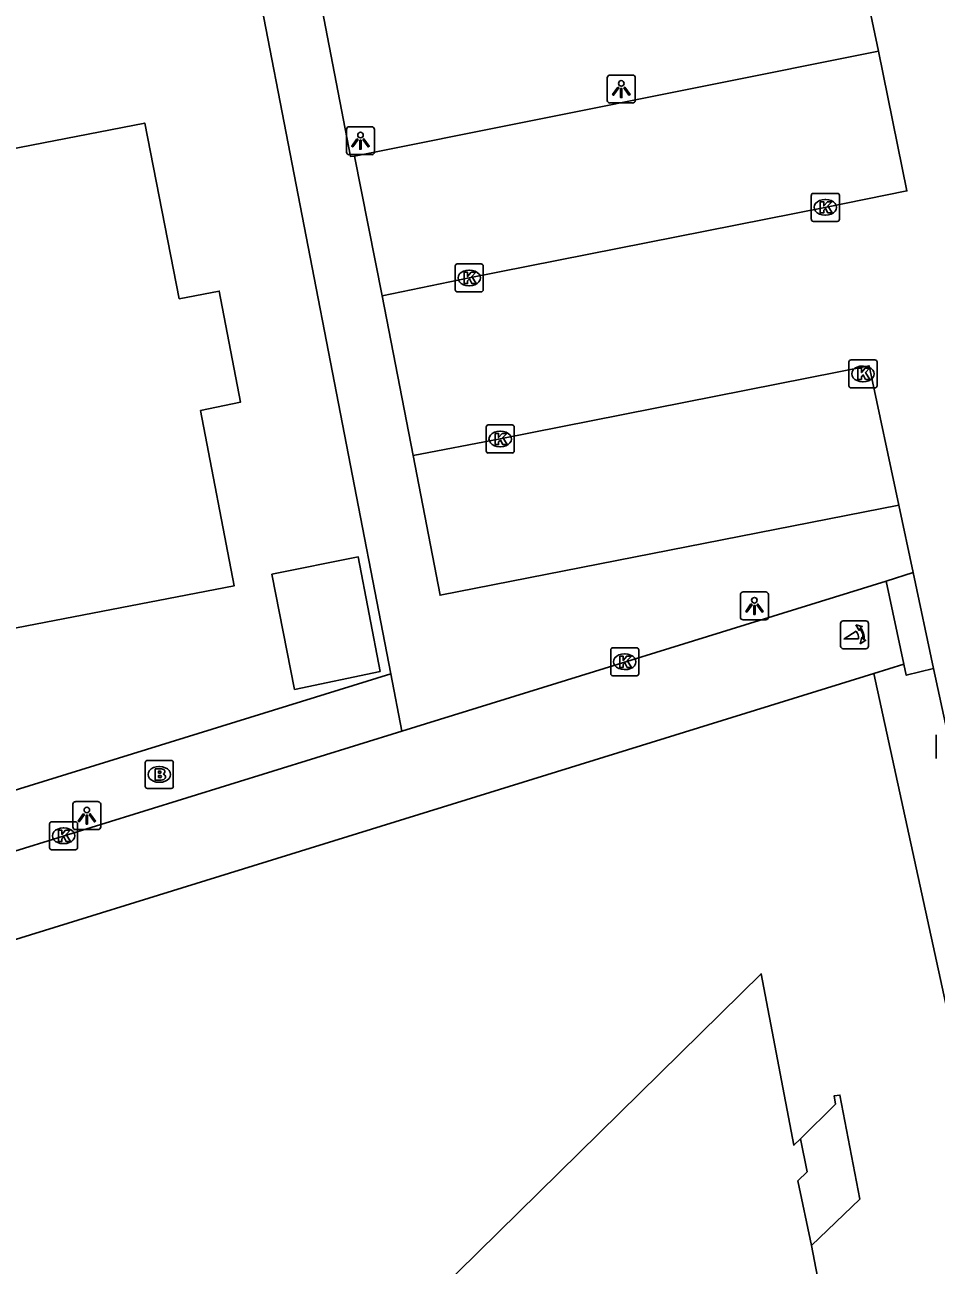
# Model space of a CAD drawing. Extents: x 159265 to 160143, y 383413 to 384319.
# Drawn here: x 159373.79 to 159406.32, y 383665.08 to 383709.37 of the extents above; entities that cross this region are included whole.
import ezdxf

# ---------------------------------------------------------------- set-up
doc = ezdxf.new("R2010")
doc.units = 0
for name, color, linetype in [('IMGEO_Brandkraan', 7, 'Continuous'), ('IMGEO_Fietspad_open', 7, 'Continuous'), ('IMGEO_Groenvoorziening', 7, 'Continuous'), ('IMGEO_Kolk', 7, 'Continuous'), ('IMGEO_Lichtpunt', 7, 'Continuous'), ('IMGEO_Pand', 7, 'Continuous'), ('IMGEO_Parkeervlak_open', 7, 'Continuous'), ('IMGEO_Poller', 7, 'Continuous'), ('IMGEO_Rijbaan_lokaal_open', 7, 'Continuous'), ('IMGEO_Voetpad_open', 7, 'Continuous')]:
    doc.layers.add(name, color=color, linetype=linetype)

msp = doc.modelspace()

# ---------------------------------------------------------------- linework, layer by layer
at = {"layer": 'IMGEO_Brandkraan'}
for p, q in [((159378.086, 383682.175), (159378.086, 383683.027)), ((159378.161, 383683.101), (159379.013, 383683.101)), ((159378.574, 383682.881), (159378.599, 383682.881)), ((159379.087, 383683.027), (159379.087, 383682.175)), ((159379.013, 383682.101), (159378.161, 383682.101)), ((159378.597, 383682.321), (159378.572, 383682.321))]:
    msp.add_line(p, q, dxfattribs=at)
for points in [[(159378.086, 383682.175), (159378.086, 383683.027)], [(159378.161, 383683.101), (159379.013, 383683.101)], [(159379.087, 383683.027), (159379.087, 383682.175)], [(159378.434, 383682.801), (159378.434, 383682.401), (159378.647, 383682.401)], [(159378.665, 383682.801), (159378.434, 383682.801)], [(159378.613, 383682.72), (159378.559, 383682.72), (159378.559, 383682.644)], [(159378.559, 383682.644), (159378.612, 383682.644)], [(159378.621, 383682.568), (159378.559, 383682.568), (159378.559, 383682.487)], [(159378.559, 383682.487), (159378.621, 383682.487)], [(159379.013, 383682.101), (159378.161, 383682.101)]]:
    msp.add_lwpolyline(points, dxfattribs=at)
for centre, radius, start, end in [((159378.163, 383683.025), 0.0765, 91.552, 178.448), ((159378.163, 383683.025), 0.0765, 91.552, 178.448), ((159379.011, 383683.025), 0.0765, 1.552, 88.448), ((159379.011, 383683.025), 0.0765, 1.552, 88.448), ((159378.614, 383682.682), 0.0379, 267.8285, 90.9355), ((159378.622, 383682.527), 0.0404, 269.8759, 90.5077), ((159378.653, 383682.652), 0.251, 268.6676, 293.5347), ((159378.669, 383682.656), 0.145, 59.4692, 91.5367), ((159378.694, 383682.703), 0.0922, 285.5137, 58.1501), ((159378.699, 383682.511), 0.105, 301.3115, 78.989), ((159378.163, 383682.177), 0.0765, 181.552, 268.448), ((159378.163, 383682.177), 0.0765, 181.552, 268.448), ((159379.011, 383682.177), 0.0765, 271.552, 358.448), ((159379.011, 383682.177), 0.0765, 271.552, 358.448)]:
    msp.add_arc(centre, radius, start, end, dxfattribs=at)
for centre, major_axis, ratio, start_param, end_param in [((159378.573, 383682.601), (-0.387, 0.002), 0.722429, 4.712389, 7.853982), ((159378.598, 383682.601), (-0.39, 0.002), 0.717154, 1.570796, 4.712389)]:
    msp.add_ellipse(centre, major_axis=major_axis, ratio=ratio, start_param=start_param, end_param=end_param, dxfattribs=at)
at = {"layer": 'IMGEO_Fietspad_open'}
for points in [[(159404.538, 383689.507), (159387.244, 383684.145)], [(159405.169, 383686.54), (159404.538, 383689.507)], [(159404.099, 383686.209), (159405.169, 383686.54)], [(159404.099, 383686.209), (159349.78, 383669.374)], [(159387.244, 383684.145), (159351.932, 383673.197)]]:
    msp.add_lwpolyline(points, dxfattribs=at)
at = {"layer": 'IMGEO_Groenvoorziening'}
msp.add_lwpolyline([(159401.482, 383669.591), (159402.724, 383670.83), (159402.678, 383671.121), (159402.885, 383671.151), (159403.592, 383667.435), (159401.872, 383665.776)], dxfattribs=at)
at = {"layer": 'IMGEO_Kolk'}
for p, q in [((159401.863, 383702.427), (159401.863, 383703.279)), ((159401.938, 383703.353), (159402.79, 383703.353)), ((159402.864, 383703.279), (159402.864, 383702.427)), ((159402.351, 383703.133), (159402.376, 383703.133)), ((159402.79, 383702.353), (159401.938, 383702.353)), ((159402.374, 383702.573), (159402.349, 383702.573)), ((159389.15, 383699.907), (159389.15, 383700.759)), ((159389.225, 383700.833), (159390.077, 383700.833)), ((159389.638, 383700.613), (159389.663, 383700.613)), ((159390.151, 383700.759), (159390.151, 383699.907)), ((159390.077, 383699.833), (159389.225, 383699.833)), ((159389.661, 383700.053), (159389.636, 383700.053)), ((159403.207, 383696.48), (159403.207, 383697.332)), ((159403.282, 383697.406), (159404.134, 383697.406)), ((159403.695, 383697.186), (159403.72, 383697.186)), ((159404.208, 383697.332), (159404.208, 383696.48)), ((159403.718, 383696.626), (159403.693, 383696.626)), ((159404.134, 383696.406), (159403.282, 383696.406)), ((159390.256, 383694.155), (159390.256, 383695.007)), ((159390.331, 383695.081), (159391.183, 383695.081)), ((159390.744, 383694.861), (159390.769, 383694.861)), ((159391.257, 383695.007), (159391.257, 383694.155)), ((159391.183, 383694.081), (159390.331, 383694.081)), ((159390.767, 383694.301), (159390.742, 383694.301)), ((159394.701, 383686.2), (159394.701, 383687.052)), ((159394.776, 383687.126), (159395.628, 383687.126)), ((159395.189, 383686.906), (159395.214, 383686.906)), ((159395.702, 383687.052), (159395.702, 383686.2)), ((159395.628, 383686.126), (159394.776, 383686.126)), ((159395.212, 383686.346), (159395.187, 383686.346)), ((159406.32, 383683.168), (159406.32, 383684.02)), ((159374.668, 383679.984), (159374.668, 383680.836)), ((159374.743, 383680.91), (159375.595, 383680.91)), ((159375.156, 383680.69), (159375.181, 383680.69)), ((159375.669, 383680.836), (159375.669, 383679.984)), ((159375.595, 383679.91), (159374.743, 383679.91)), ((159375.179, 383680.13), (159375.154, 383680.13))]:
    msp.add_line(p, q, dxfattribs=at)
for points in [[(159401.863, 383702.427), (159401.863, 383703.279)], [(159401.938, 383703.353), (159402.79, 383703.353)], [(159402.864, 383703.279), (159402.864, 383702.427)], [(159402.184, 383703.053), (159402.307, 383703.053), (159402.307, 383702.902), (159402.437, 383703.053), (159402.601, 383703.053), (159402.455, 383702.902), (159402.608, 383702.653), (159402.456, 383702.653), (159402.371, 383702.817), (159402.307, 383702.75), (159402.307, 383702.653), (159402.184, 383702.653), (159402.184, 383703.053)], [(159402.79, 383702.353), (159401.938, 383702.353)], [(159389.15, 383699.907), (159389.15, 383700.759)], [(159389.225, 383700.833), (159390.077, 383700.833)], [(159390.151, 383700.759), (159390.151, 383699.907)], [(159389.471, 383700.533), (159389.594, 383700.533), (159389.594, 383700.382), (159389.724, 383700.533), (159389.888, 383700.533), (159389.742, 383700.382), (159389.895, 383700.133), (159389.743, 383700.133), (159389.658, 383700.297), (159389.594, 383700.23), (159389.594, 383700.133), (159389.471, 383700.133), (159389.471, 383700.533)], [(159390.077, 383699.833), (159389.225, 383699.833)], [(159403.207, 383696.48), (159403.207, 383697.332)], [(159403.282, 383697.406), (159404.134, 383697.406)], [(159403.528, 383697.106), (159403.651, 383697.106), (159403.651, 383696.955), (159403.781, 383697.106), (159403.945, 383697.106), (159403.799, 383696.955), (159403.952, 383696.706), (159403.8, 383696.706), (159403.715, 383696.87), (159403.651, 383696.803), (159403.651, 383696.706), (159403.528, 383696.706), (159403.528, 383697.106)], [(159404.208, 383697.332), (159404.208, 383696.48)], [(159404.134, 383696.406), (159403.282, 383696.406)], [(159390.256, 383694.155), (159390.256, 383695.007)], [(159390.331, 383695.081), (159391.183, 383695.081)], [(159391.257, 383695.007), (159391.257, 383694.155)], [(159390.577, 383694.781), (159390.7, 383694.781), (159390.7, 383694.63), (159390.83, 383694.781), (159390.994, 383694.781), (159390.848, 383694.63), (159391.001, 383694.381), (159390.849, 383694.381), (159390.764, 383694.545), (159390.7, 383694.478), (159390.7, 383694.381), (159390.577, 383694.381), (159390.577, 383694.781)], [(159391.183, 383694.081), (159390.331, 383694.081)], [(159394.701, 383686.2), (159394.701, 383687.052)], [(159394.776, 383687.126), (159395.628, 383687.126)], [(159395.702, 383687.052), (159395.702, 383686.2)], [(159395.022, 383686.826), (159395.145, 383686.826), (159395.145, 383686.675), (159395.275, 383686.826), (159395.439, 383686.826), (159395.293, 383686.675), (159395.446, 383686.426), (159395.294, 383686.426), (159395.209, 383686.59), (159395.145, 383686.523), (159395.145, 383686.426), (159395.022, 383686.426), (159395.022, 383686.826)], [(159395.628, 383686.126), (159394.776, 383686.126)], [(159406.32, 383683.168), (159406.32, 383684.02)], [(159374.668, 383679.984), (159374.668, 383680.836)], [(159374.743, 383680.91), (159375.595, 383680.91)], [(159375.669, 383680.836), (159375.669, 383679.984)], [(159374.989, 383680.61), (159375.112, 383680.61), (159375.112, 383680.459), (159375.242, 383680.61), (159375.406, 383680.61), (159375.26, 383680.459), (159375.413, 383680.21), (159375.261, 383680.21), (159375.176, 383680.374), (159375.112, 383680.307), (159375.112, 383680.21), (159374.989, 383680.21), (159374.989, 383680.61)], [(159375.595, 383679.91), (159374.743, 383679.91)]]:
    msp.add_lwpolyline(points, dxfattribs=at)
for centre, start, end in [((159401.94, 383703.277), 91.552, 178.448), ((159401.94, 383703.277), 91.552, 178.448), ((159402.788, 383703.277), 1.552, 88.448), ((159402.788, 383703.277), 1.552, 88.448), ((159401.94, 383702.429), 181.552, 268.448), ((159401.94, 383702.429), 181.552, 268.448), ((159402.788, 383702.429), 271.552, 358.448), ((159402.788, 383702.429), 271.552, 358.448), ((159389.227, 383700.757), 91.552, 178.448), ((159389.227, 383700.757), 91.552, 178.448), ((159390.075, 383700.757), 1.552, 88.448), ((159390.075, 383700.757), 1.552, 88.448), ((159389.227, 383699.909), 181.552, 268.448), ((159389.227, 383699.909), 181.552, 268.448), ((159390.075, 383699.909), 271.552, 358.448), ((159390.075, 383699.909), 271.552, 358.448), ((159403.284, 383697.33), 91.552, 178.448), ((159403.284, 383697.33), 91.552, 178.448), ((159404.132, 383697.33), 1.552, 88.448), ((159404.132, 383697.33), 1.552, 88.448), ((159403.284, 383696.482), 181.552, 268.448), ((159403.284, 383696.482), 181.552, 268.448), ((159404.132, 383696.482), 271.552, 358.448), ((159404.132, 383696.482), 271.552, 358.448), ((159390.333, 383695.005), 91.552, 178.448), ((159390.333, 383695.005), 91.552, 178.448), ((159391.181, 383695.005), 1.552, 88.448), ((159391.181, 383695.005), 1.552, 88.448), ((159390.333, 383694.157), 181.552, 268.448), ((159390.333, 383694.157), 181.552, 268.448), ((159391.181, 383694.157), 271.552, 358.448), ((159391.181, 383694.157), 271.552, 358.448), ((159394.778, 383687.05), 91.552, 178.448), ((159394.778, 383687.05), 91.552, 178.448), ((159395.626, 383687.05), 1.552, 88.448), ((159395.626, 383687.05), 1.552, 88.448), ((159394.778, 383686.202), 181.552, 268.448), ((159394.778, 383686.202), 181.552, 268.448), ((159395.626, 383686.202), 271.552, 358.448), ((159395.626, 383686.202), 271.552, 358.448), ((159374.745, 383680.834), 91.552, 178.448), ((159374.745, 383680.834), 91.552, 178.448), ((159375.593, 383680.834), 1.552, 88.448), ((159375.593, 383680.834), 1.552, 88.448), ((159374.745, 383679.986), 181.552, 268.448), ((159374.745, 383679.986), 181.552, 268.448), ((159375.593, 383679.986), 271.552, 358.448), ((159375.593, 383679.986), 271.552, 358.448)]:
    msp.add_arc(centre, 0.0765, start, end, dxfattribs=at)
for centre, major_axis, ratio, start_param, end_param in [((159402.35, 383702.853), (-0.387, 0.002), 0.722429, 4.712389, 7.853982), ((159402.375, 383702.853), (-0.39, 0.002), 0.717154, 1.570796, 4.712389), ((159389.637, 383700.333), (-0.387, 0.002), 0.722429, 4.712389, 7.853982), ((159389.662, 383700.333), (-0.39, 0.002), 0.717154, 1.570796, 4.712389), ((159403.694, 383696.906), (-0.387, 0.002), 0.722429, 4.712389, 7.853982), ((159403.719, 383696.906), (-0.39, 0.002), 0.717154, 1.570796, 4.712389), ((159390.743, 383694.581), (-0.387, 0.002), 0.722429, 4.712389, 7.853982), ((159390.768, 383694.581), (-0.39, 0.002), 0.717154, 1.570796, 4.712389), ((159395.188, 383686.626), (-0.387, 0.002), 0.722429, 4.712389, 7.853982), ((159395.213, 383686.626), (-0.39, 0.002), 0.717154, 1.570796, 4.712389), ((159375.155, 383680.41), (-0.387, 0.002), 0.722429, 4.712389, 7.853982), ((159375.18, 383680.41), (-0.39, 0.002), 0.717154, 1.570796, 4.712389)]:
    msp.add_ellipse(centre, major_axis=major_axis, ratio=ratio, start_param=start_param, end_param=end_param, dxfattribs=at)
at = {"layer": 'IMGEO_Lichtpunt'}
for p, q in [((159394.58, 383707.481), (159394.58, 383706.674)), ((159394.58, 383707.481), (159394.58, 383706.674)), ((159395.482, 383707.576), (159394.674, 383707.576)), ((159395.482, 383707.576), (159394.674, 383707.576)), ((159395.576, 383706.674), (159395.576, 383707.481)), ((159395.576, 383706.674), (159395.576, 383707.481)), ((159394.674, 383706.58), (159395.482, 383706.58)), ((159394.674, 383706.58), (159395.482, 383706.58)), ((159385.269, 383705.636), (159385.269, 383704.829)), ((159385.269, 383705.636), (159385.269, 383704.829)), ((159386.171, 383705.731), (159385.363, 383705.731)), ((159386.171, 383705.731), (159385.363, 383705.731)), ((159386.265, 383704.829), (159386.265, 383705.636)), ((159386.265, 383704.829), (159386.265, 383705.636)), ((159385.363, 383704.735), (159386.171, 383704.735)), ((159385.363, 383704.735), (159386.171, 383704.735)), ((159400.235, 383689.12), (159399.427, 383689.12)), ((159400.235, 383689.12), (159399.427, 383689.12)), ((159399.333, 383689.025), (159399.333, 383688.218)), ((159399.333, 383689.025), (159399.333, 383688.218)), ((159400.329, 383688.218), (159400.329, 383689.025)), ((159400.329, 383688.218), (159400.329, 383689.025)), ((159399.427, 383688.124), (159400.235, 383688.124)), ((159399.427, 383688.124), (159400.235, 383688.124)), ((159375.5, 383681.535), (159375.5, 383680.728)), ((159375.5, 383681.535), (159375.5, 383680.728)), ((159376.402, 383681.63), (159375.594, 383681.63)), ((159376.402, 383681.63), (159375.594, 383681.63)), ((159376.496, 383680.728), (159376.496, 383681.535)), ((159376.496, 383680.728), (159376.496, 383681.535)), ((159375.594, 383680.634), (159376.402, 383680.634)), ((159375.594, 383680.634), (159376.402, 383680.634))]:
    msp.add_line(p, q, dxfattribs=at)
for points in [[(159394.954, 383707.145), (159394.993, 383707.117), (159394.805, 383706.855), (159394.767, 383706.882), (159394.954, 383707.145)], [(159395.056, 383707.097), (159395.103, 383707.097), (159395.103, 383706.775), (159395.056, 383706.775), (159395.056, 383707.097)], [(159395.166, 383707.117), (159395.204, 383707.144), (159395.391, 383706.882), (159395.352, 383706.854), (159395.166, 383707.117)], [(159385.643, 383705.3), (159385.682, 383705.272), (159385.494, 383705.01), (159385.456, 383705.037), (159385.643, 383705.3)], [(159385.745, 383705.252), (159385.792, 383705.252), (159385.792, 383704.93), (159385.745, 383704.93), (159385.745, 383705.252)], [(159385.855, 383705.272), (159385.893, 383705.299), (159386.08, 383705.037), (159386.041, 383705.009), (159385.855, 383705.272)], [(159399.707, 383688.689), (159399.746, 383688.661), (159399.558, 383688.399), (159399.52, 383688.426), (159399.707, 383688.689)], [(159399.809, 383688.641), (159399.856, 383688.641), (159399.856, 383688.319), (159399.809, 383688.319), (159399.809, 383688.641)], [(159399.919, 383688.661), (159399.957, 383688.688), (159400.144, 383688.426), (159400.105, 383688.398), (159399.919, 383688.661)], [(159375.874, 383681.199), (159375.913, 383681.171), (159375.725, 383680.909), (159375.687, 383680.936), (159375.874, 383681.199)], [(159375.976, 383681.151), (159376.023, 383681.151), (159376.023, 383680.829), (159375.976, 383680.829), (159375.976, 383681.151)], [(159376.086, 383681.171), (159376.124, 383681.198), (159376.311, 383680.936), (159376.272, 383680.908), (159376.086, 383681.171)]]:
    msp.add_lwpolyline(points, dxfattribs=at)
for centre in [(159395.079, 383707.279), (159385.768, 383705.434), (159399.832, 383688.823), (159375.999, 383681.333)]:
    msp.add_circle(centre, 0.0994, dxfattribs=at)
for centre, start, end in [((159394.674, 383707.481), 90, 180), ((159394.674, 383707.481), 90, 180), ((159395.482, 383707.481), 0, 90), ((159395.482, 383707.481), 0, 90), ((159394.674, 383706.674), 180, 270), ((159394.674, 383706.674), 180, 270), ((159395.482, 383706.674), 270, 0), ((159395.482, 383706.674), 270, 360), ((159385.363, 383705.636), 90, 180), ((159385.363, 383705.636), 90, 180), ((159386.171, 383705.636), 0, 90), ((159386.171, 383705.636), 0, 90), ((159385.363, 383704.829), 180, 270), ((159385.363, 383704.829), 180, 270), ((159386.171, 383704.829), 270, 0), ((159386.171, 383704.829), 270, 360), ((159399.427, 383689.025), 90, 180), ((159399.427, 383689.025), 90, 180), ((159400.235, 383689.025), 0, 90), ((159400.235, 383689.025), 0, 90), ((159399.427, 383688.218), 180, 270), ((159399.427, 383688.218), 180, 270), ((159400.235, 383688.218), 270, 0), ((159400.235, 383688.218), 270, 360), ((159375.594, 383681.535), 90, 180), ((159375.594, 383681.535), 90, 180), ((159376.402, 383681.535), 0, 90), ((159376.402, 383681.535), 0, 90), ((159375.594, 383680.728), 180, 270), ((159375.594, 383680.728), 180, 270), ((159376.402, 383680.728), 270, 0), ((159376.402, 383680.728), 270, 360)]:
    msp.add_arc(centre, 0.0946, start, end, dxfattribs=at)
at = {"layer": 'IMGEO_Pand'}
for points in [[(159358.672, 383700.783), (159360.053, 383701.35), (159359.948, 383702), (159359.544, 383701.936), (159359.488, 383702.251), (159378.067, 383705.862), (159379.298, 383699.588), (159380.724, 383699.861), (159381.487, 383695.897), (159380.061, 383695.595), (159381.254, 383689.336), (159362.684, 383685.751), (159362.626, 383686.062), (159362.998, 383686.163), (159362.872, 383686.804), (159361.36, 383686.876)], [(159383.408, 383685.638), (159382.606, 383689.752), (159385.687, 383690.368), (159386.469, 383686.284), (159383.408, 383685.638)], [(159376.252, 383652.044), (159400.072, 383675.483), (159401.239, 383669.36), (159401.482, 383669.591)], [(159401.872, 383665.776), (159401.376, 383668.086), (159401.714, 383668.408), (159401.482, 383669.591)], [(159401.872, 383665.776), (159405.301, 383647.88), (159399.768, 383642.469), (159399.957, 383642.257)]]:
    msp.add_lwpolyline(points, dxfattribs=at)
at = {"layer": 'IMGEO_Parkeervlak_open'}
msp.add_lwpolyline([(159385.56, 383704.687), (159404.265, 383708.427)], dxfattribs=at)
at = {"layer": 'IMGEO_Poller'}
for p, q in [((159402.908, 383687.993), (159402.908, 383687.186)), ((159402.908, 383687.993), (159402.908, 383687.186)), ((159403.81, 383688.088), (159403.002, 383688.088)), ((159403.81, 383688.088), (159403.002, 383688.088)), ((159403.904, 383687.186), (159403.904, 383687.993)), ((159403.904, 383687.186), (159403.904, 383687.993)), ((159403.002, 383687.091), (159403.81, 383687.091)), ((159403.002, 383687.091), (159403.81, 383687.091))]:
    msp.add_line(p, q, dxfattribs=at)
for points in [[(159403.587, 383687.817), (159403.575, 383687.744), (159403.45, 383687.949)], [(159403.45, 383687.949), (159403.681, 383687.883), (159403.61, 383687.851)], [(159403.543, 383687.444), (159403.03, 383687.444), (159403.46, 383687.719)], [(159403.603, 383687.272), (159403.669, 383687.503), (159403.699, 383687.435)], [(159403.735, 383687.408), (159403.807, 383687.397), (159403.603, 383687.272)]]:
    msp.add_lwpolyline(points, dxfattribs=at)
for centre, radius, start, end in [((159403.002, 383687.993), 0.0946, 90, 180), ((159403.002, 383687.993), 0.0946, 90, 180), ((159403.229, 383687.504), 0.476, 351.7527, 41.1691), ((159403.229, 383687.504), 0.516, 349.3569, 42.2912), ((159403.81, 383687.993), 0.0946, 0, 90), ((159403.81, 383687.993), 0.0946, 0, 90), ((159403.215, 383687.494), 0.332, 351.3247, 42.4854), ((159403.002, 383687.186), 0.0946, 180, 270), ((159403.002, 383687.186), 0.0946, 180, 270), ((159403.81, 383687.186), 0.0946, 270, 0), ((159403.81, 383687.186), 0.0946, 270, 0)]:
    msp.add_arc(centre, radius, start, end, dxfattribs=at)
at = {"layer": 'IMGEO_Rijbaan_lokaal_open'}
for points in [[(159404.265, 383708.427), (159403.454, 383712.276)], [(159386.538, 383699.694), (159389.648, 383700.331), (159402.35, 383702.849), (159405.278, 383703.443), (159404.265, 383708.427)], [(159387.647, 383693.997), (159386.538, 383699.694)], [(159404.986, 383692.213), (159403.928, 383697.198), (159390.753, 383694.583), (159387.647, 383693.997)], [(159405.496, 383689.81), (159404.986, 383692.213)], [(159406.228, 383686.383), (159405.496, 383689.81)], [(159413.503, 383652.729), (159413.36, 383653.433), (159406.228, 383686.383)]]:
    msp.add_lwpolyline(points, dxfattribs=at)
at = {"layer": 'IMGEO_Voetpad_open'}
for points in [[(159382.038, 383718.58), (159382.057, 383718.278), (159382.241, 383717.612), (159383.886, 383712.586), (159385.411, 383704.67), (159385.56, 383704.687)], [(159386.849, 383686.19), (159381.893, 383711.852), (159381.778, 383712.195)], [(159386.538, 383699.694), (159385.56, 383704.687)], [(159404.986, 383692.213), (159388.611, 383689), (159387.647, 383693.997)], [(159404.538, 383689.507), (159405.496, 383689.81)], [(159405.169, 383686.54), (159405.253, 383686.143), (159406.228, 383686.383)], [(159351.446, 383675.234), (159386.849, 383686.19)], [(159386.849, 383686.19), (159387.244, 383684.145)], [(159412.135, 383649.269), (159404.099, 383686.209)]]:
    msp.add_lwpolyline(points, dxfattribs=at)

doc.saveas('drawing.dxf')
